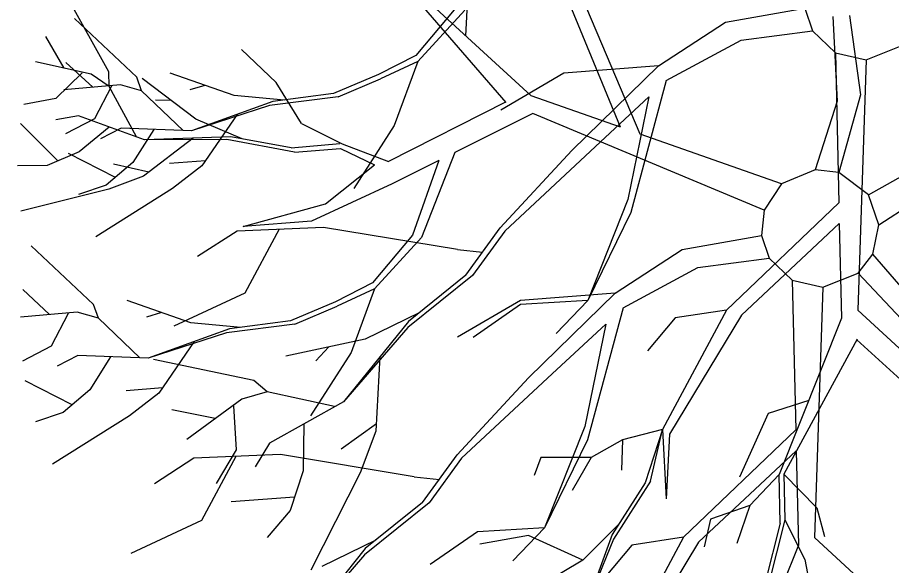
# Model space of a CAD drawing. Extents: x -438233 to -437334, y -1133133 to -1132623.
# Drawn here: x -437531.08 to -437529.741, y -1132751.291 to -1132750.451 of the extents above; entities that cross this region are included whole.
import ezdxf

# ---------------------------------------------------------------- set-up
doc = ezdxf.new("R2010")
doc.units = 0
doc.layers.add('Vrstva 1', color=7, linetype='Continuous')

msp = doc.modelspace()

# ---------------------------------------------------------------- linework, layer by layer
at = {"layer": 'Vrstva 1'}
for p, q in [((-437530.2931, -1132750.5714), (-437530.4832, -1132750.3972)), ((-437530.3315, -1132750.5819), (-437530.4854, -1132750.4038)), ((-437530.393, -1132750.4795), (-437530.3898, -1132750.4146)), ((-437530.1262, -1132750.6302), (-437530.2188, -1132750.4109)), ((-437530.9399, -1132750.5346), (-437531.0033, -1132750.4204)), ((-437530.4087, -1132750.4367), (-437530.4699, -1132750.5097)), ((-437530.3949, -1132750.4404), (-437530.4667, -1132750.519)), ((-437530.1563, -1132750.6196), (-437530.2343, -1132750.43)), ((-437529.9956, -1132750.4585), (-437529.8738, -1132750.4372)), ((-437529.8738, -1132750.4372), (-437529.8621, -1132750.472)), ((-437530.8972, -1132750.5428), (-437530.9927, -1132750.4531)), ((-437529.8307, -1132750.4498), (-437529.8241, -1132750.5799)), ((-437529.8053, -1132750.4486), (-437529.7886, -1132750.5701)), ((-437530.098, -1132750.5256), (-437529.9956, -1132750.4585)), ((-437531.0087, -1132750.5292), (-437531.0364, -1132750.4805)), ((-437529.9713, -1132750.4864), (-437529.8621, -1132750.472)), ((-437529.8621, -1132750.472), (-437529.8268, -1132750.5056)), ((-437530.086, -1132750.5482), (-437529.9713, -1132750.4864)), ((-437529.78, -1132750.5163), (-437529.7261, -1132750.495)), ((-437530.6836, -1132750.551), (-437530.737, -1132750.5003)), ((-437529.8268, -1132750.5056), (-437529.8216, -1132750.7354)), ((-437529.8268, -1132750.5056), (-437529.78, -1132750.5163)), ((-437530.9673, -1132750.5385), (-437531.0523, -1132750.5194)), ((-437530.9646, -1132750.5585), (-437531.0057, -1132750.5203)), ((-437530.4699, -1132750.5097), (-437530.5267, -1132750.5389)), ((-437530.4667, -1132750.519), (-437530.524, -1132750.5455)), ((-437530.4667, -1132750.519), (-437530.5027, -1132750.6168)), ((-437529.78, -1132750.5163), (-437529.7927, -1132750.9)), ((-437530.9394, -1132750.5571), (-437530.9399, -1132750.5346)), ((-437530.098, -1132750.5256), (-437530.243, -1132750.5369)), ((-437530.2308, -1132750.6552), (-437530.098, -1132750.5256)), ((-437529.7761, -1132750.7235), (-437529.4429, -1132750.5326)), ((-437530.981, -1132750.5361), (-437531.0212, -1132750.5758)), ((-437530.9394, -1132750.5571), (-437530.9673, -1132750.5385)), ((-437530.8898, -1132750.5639), (-437530.8972, -1132750.5428)), ((-437530.8066, -1132750.6074), (-437530.8891, -1132750.5449)), ((-437530.748, -1132750.571), (-437530.846, -1132750.5369)), ((-437530.5267, -1132750.5389), (-437530.5958, -1132750.568)), ((-437530.5887, -1132750.5729), (-437530.524, -1132750.5455)), ((-437530.243, -1132750.5369), (-437530.3396, -1132750.5933)), ((-437530.086, -1132750.5482), (-437530.1404, -1132750.7503)), ((-437530.9222, -1132750.5546), (-437531.0091, -1132750.5626)), ((-437530.9359, -1132750.5568), (-437530.9621, -1132750.6067)), ((-437530.8975, -1132750.6346), (-437530.9394, -1132750.5571)), ((-437530.8898, -1132750.5639), (-437530.9222, -1132750.5546)), ((-437530.7931, -1132750.5555), (-437530.8161, -1132750.5624)), ((-437530.6449, -1132750.614), (-437530.6836, -1132750.551)), ((-437531.0212, -1132750.5758), (-437531.0704, -1132750.5846)), ((-437530.8264, -1132750.6246), (-437530.8898, -1132750.5639)), ((-437530.6715, -1132750.5781), (-437530.748, -1132750.571)), ((-437530.5887, -1132750.5729), (-437530.6938, -1132750.5864)), ((-437530.5958, -1132750.568), (-437530.6889, -1132750.5803)), ((-437530.1563, -1132750.6196), (-437530.2931, -1132750.5714)), ((-437530.1945, -1132750.6494), (-437530.1127, -1132750.5732)), ((-437530.1127, -1132750.5732), (-437530.1448, -1132750.7302)), ((-437529.7886, -1132750.5701), (-437529.8217, -1132750.6892)), ((-437530.8446, -1132750.5787), (-437530.8686, -1132750.5782)), ((-437530.6889, -1132750.5803), (-437530.8134, -1132750.6251)), ((-437530.6938, -1132750.5864), (-437530.8134, -1132750.6251)), ((-437530.3323, -1132750.5814), (-437530.5114, -1132750.6723)), ((-437529.8241, -1132750.5799), (-437529.8582, -1132750.6848)), ((-437530.9867, -1132750.6022), (-437531.0214, -1132750.6081)), ((-437530.8852, -1132750.639), (-437530.9867, -1132750.6022)), ((-437530.7433, -1132750.5999), (-437530.7975, -1132750.679)), ((-437530.2904, -1132750.5988), (-437530.4099, -1132750.6586)), ((-437529.9363, -1132750.7468), (-437530.2904, -1132750.5988)), ((-437531.018, -1132750.6713), (-437531.0756, -1132750.6142)), ((-437530.9621, -1132750.6067), (-437531.0062, -1132750.63)), ((-437530.7358, -1132750.6375), (-437530.8066, -1132750.6074)), ((-437530.6449, -1132750.614), (-437530.5824, -1132750.6453)), ((-437530.9396, -1132750.6194), (-437530.9854, -1132750.6576)), ((-437530.9212, -1132750.6212), (-437530.9528, -1132750.6376)), ((-437530.8134, -1132750.6251), (-437530.9212, -1132750.6212)), ((-437530.8712, -1132750.6232), (-437530.9031, -1132750.6736)), ((-437530.5027, -1132750.6168), (-437530.5647, -1132750.7136)), ((-437530.811, -1132750.6363), (-437530.8867, -1132750.6948)), ((-437530.7534, -1132750.6343), (-437530.8852, -1132750.639)), ((-437530.7595, -1132750.6387), (-437530.8852, -1132750.639)), ((-437530.6554, -1132750.6578), (-437530.7595, -1132750.6387)), ((-437530.6608, -1132750.6512), (-437530.7534, -1132750.6343)), ((-437529.9096, -1132750.7066), (-437530.1262, -1132750.6302)), ((-437530.5853, -1132750.652), (-437530.5329, -1132750.6772)), ((-437530.5824, -1132750.6453), (-437530.5114, -1132750.6723)), ((-437530.3403, -1132750.7736), (-437530.2308, -1132750.6552)), ((-437530.3334, -1132750.7787), (-437530.1945, -1132750.6494)), ((-437529.7604, -1132750.7691), (-437529.5679, -1132750.6441)), ((-437530.9854, -1132750.6576), (-437531.0347, -1132750.6782)), ((-437530.9298, -1132750.6967), (-437531.002, -1132750.6599)), ((-437530.4099, -1132750.6586), (-437530.4611, -1132750.7887)), ((-437531.0347, -1132750.6782), (-437531.08, -1132750.6787)), ((-437530.9031, -1132750.6736), (-437530.944, -1132750.7084)), ((-437530.8789, -1132750.6887), (-437530.933, -1132750.6762)), ((-437530.7918, -1132750.6709), (-437530.8472, -1132750.6753)), ((-437530.7975, -1132750.679), (-437530.8423, -1132750.7136)), ((-437530.6079, -1132750.737), (-437530.5329, -1132750.6772)), ((-437530.4347, -1132750.6708), (-437530.506, -1132750.7063)), ((-437530.4347, -1132750.6708), (-437530.4748, -1132750.785)), ((-437530.8867, -1132750.6948), (-437530.9399, -1132750.7144)), ((-437529.8582, -1132750.6848), (-437529.9096, -1132750.7066)), ((-437529.8217, -1132750.6892), (-437529.8582, -1132750.6848)), ((-437529.7761, -1132750.7235), (-437529.8217, -1132750.6892)), ((-437530.944, -1132750.7084), (-437530.9864, -1132750.7226)), ((-437530.506, -1132750.7063), (-437530.6297, -1132750.7634)), ((-437529.9096, -1132750.7066), (-437529.9363, -1132750.7468)), ((-437530.9399, -1132750.7144), (-437531.0749, -1132750.7485)), ((-437530.8423, -1132750.7136), (-437530.9601, -1132750.7875)), ((-437530.1448, -1132750.7302), (-437530.2065, -1132750.8853)), ((-437529.8216, -1132750.7354), (-437529.9936, -1132750.8998)), ((-437529.7604, -1132750.7691), (-437529.7761, -1132750.7235)), ((-437530.7345, -1132750.772), (-437530.6079, -1132750.737)), ((-437529.9363, -1132750.7468), (-437529.94, -1132750.7855)), ((-437530.6297, -1132750.7634), (-437530.7345, -1132750.772)), ((-437530.1404, -1132750.7503), (-437530.2065, -1132750.8853)), ((-437530.611, -1132750.7731), (-437530.7436, -1132750.7787)), ((-437530.6791, -1132750.776), (-437530.7318, -1132750.874)), ((-437530.406, -1132750.8069), (-437530.611, -1132750.7731)), ((-437530.3932, -1132750.8466), (-437530.3403, -1132750.7736)), ((-437529.8211, -1132750.7672), (-437529.9706, -1132750.9074)), ((-437529.8211, -1132750.7672), (-437529.8175, -1132750.912)), ((-437529.7697, -1132750.8144), (-437529.7604, -1132750.7691)), ((-437530.7436, -1132750.7787), (-437530.8041, -1132750.8179)), ((-437530.4748, -1132750.785), (-437530.5361, -1132750.858)), ((-437530.4611, -1132750.7887), (-437530.5329, -1132750.8673)), ((-437530.3334, -1132750.7787), (-437530.3829, -1132750.8468)), ((-437530.0618, -1132750.8068), (-437529.94, -1132750.7855)), ((-437529.94, -1132750.7855), (-437529.9283, -1132750.8203)), ((-437530.9634, -1132750.8911), (-437531.0589, -1132750.8014)), ((-437530.406, -1132750.8069), (-437530.3675, -1132750.8113)), ((-437530.1642, -1132750.8739), (-437530.0618, -1132750.8068)), ((-437529.7923, -1132750.8433), (-437529.7697, -1132750.8144)), ((-437529.6975, -1132750.8977), (-437529.7697, -1132750.8144)), ((-437530.0375, -1132750.8347), (-437529.9283, -1132750.8203)), ((-437529.9283, -1132750.8203), (-437529.893, -1132750.8538)), ((-437530.1522, -1132750.8965), (-437530.0375, -1132750.8347)), ((-437529.8462, -1132750.8646), (-437529.7923, -1132750.8433)), ((-437529.7075, -1132750.9332), (-437529.7923, -1132750.8433)), ((-437530.3829, -1132750.8468), (-437530.4822, -1132750.9265)), ((-437530.3932, -1132750.8466), (-437530.4812, -1132750.9172)), ((-437529.893, -1132750.8538), (-437529.8878, -1132751.0836)), ((-437529.893, -1132750.8538), (-437529.8462, -1132750.8646)), ((-437531.0308, -1132750.9068), (-437531.0719, -1132750.8685)), ((-437530.5361, -1132750.858), (-437530.5929, -1132750.8872)), ((-437530.5329, -1132750.8673), (-437530.5902, -1132750.8938)), ((-437530.5329, -1132750.8673), (-437530.5689, -1132750.9651)), ((-437529.8462, -1132750.8646), (-437529.8589, -1132751.2483)), ((-437530.7318, -1132750.874), (-437530.8403, -1132750.9247)), ((-437530.1642, -1132750.8739), (-437530.3092, -1132750.8852)), ((-437530.297, -1132751.0035), (-437530.1642, -1132750.8739)), ((-437530.956, -1132750.9121), (-437530.9634, -1132750.8911)), ((-437530.8142, -1132750.9193), (-437530.9122, -1132750.8852)), ((-437530.5929, -1132750.8872), (-437530.662, -1132750.9163)), ((-437530.6549, -1132750.9212), (-437530.5902, -1132750.8938)), ((-437530.3092, -1132750.8852), (-437530.4058, -1132750.9415)), ((-437530.3092, -1132750.8912), (-437530.3817, -1132750.9417)), ((-437530.2065, -1132750.8853), (-437530.3092, -1132750.8912)), ((-437530.2065, -1132750.8853), (-437530.255, -1132750.9358)), ((-437530.1522, -1132750.8965), (-437530.2066, -1132751.0986)), ((-437530.9884, -1132750.9028), (-437531.0753, -1132750.9109)), ((-437531.0021, -1132750.905), (-437531.0283, -1132750.955)), ((-437530.956, -1132750.9121), (-437530.9884, -1132750.9028)), ((-437530.8593, -1132750.9038), (-437530.8823, -1132750.9107)), ((-437530.4648, -1132750.9039), (-437530.5476, -1132750.9443)), ((-437529.9936, -1132750.8998), (-437530.0921, -1132751.083)), ((-437529.9706, -1132750.9074), (-437530.0811, -1132751.0901)), ((-437529.9936, -1132750.8998), (-437530.0725, -1132750.9118)), ((-437529.7927, -1132750.9), (-437529.6947, -1132750.9904)), ((-437530.8926, -1132750.9729), (-437530.956, -1132750.9121)), ((-437530.7377, -1132750.9264), (-437530.8142, -1132750.9193)), ((-437530.6549, -1132750.9212), (-437530.76, -1132750.9347)), ((-437530.662, -1132750.9163), (-437530.7551, -1132750.9286)), ((-437530.4812, -1132750.9172), (-437530.5804, -1132751.0404)), ((-437530.2607, -1132750.9977), (-437530.1789, -1132750.9215)), ((-437530.1789, -1132750.9215), (-437530.211, -1132751.0785)), ((-437530.0725, -1132750.9118), (-437530.1151, -1132750.9625)), ((-437529.8175, -1132750.912), (-437529.913, -1132751.1516)), ((-437530.7551, -1132750.9286), (-437530.8796, -1132750.9734)), ((-437530.76, -1132750.9347), (-437530.8796, -1132750.9734)), ((-437530.4822, -1132750.9265), (-437530.5804, -1132751.0404)), ((-437530.8095, -1132750.9482), (-437530.8637, -1132751.0273)), ((-437530.5476, -1132750.9443), (-437530.6691, -1132750.9706)), ((-437529.7939, -1132750.9443), (-437529.9059, -1132751.1514)), ((-437529.7942, -1132750.9453), (-437529.6457, -1132751.0806)), ((-437531.0283, -1132750.955), (-437531.0724, -1132750.9783)), ((-437530.6032, -1132750.9561), (-437530.6228, -1132750.9774)), ((-437530.9874, -1132750.9695), (-437531.019, -1132750.9859)), ((-437530.8796, -1132750.9734), (-437530.9874, -1132750.9695)), ((-437530.9374, -1132750.9714), (-437530.9693, -1132751.0219)), ((-437530.7181, -1132751.008), (-437530.8715, -1132750.9757)), ((-437530.5689, -1132750.9651), (-437530.6309, -1132751.0618)), ((-437530.5248, -1132750.9708), (-437530.5312, -1132751.0855)), ((-437530.4065, -1132751.1219), (-437530.297, -1132751.0035)), ((-437530.3996, -1132751.127), (-437530.2607, -1132750.9977)), ((-437530.996, -1132751.0449), (-437531.0682, -1132751.0082)), ((-437530.6973, -1132751.0252), (-437530.7181, -1132751.008)), ((-437530.9693, -1132751.0219), (-437531.0102, -1132751.0567)), ((-437530.858, -1132751.0192), (-437530.9134, -1132751.0236)), ((-437530.8637, -1132751.0273), (-437530.9085, -1132751.0618)), ((-437530.6973, -1132751.0252), (-437530.7362, -1132751.0362)), ((-437530.5941, -1132751.0477), (-437530.6973, -1132751.0252)), ((-437530.7362, -1132751.0362), (-437530.8205, -1132751.0982)), ((-437530.5804, -1132751.0404), (-437530.6938, -1132751.1036)), ((-437529.8679, -1132751.0382), (-437529.9299, -1132751.0583)), ((-437531.0102, -1132751.0567), (-437531.0526, -1132751.0709)), ((-437530.7771, -1132751.0661), (-437530.8433, -1132751.0529)), ((-437530.749, -1132751.0465), (-437530.7448, -1132751.1141)), ((-437530.9085, -1132751.0618), (-437531.0263, -1132751.1358)), ((-437529.9299, -1132751.0583), (-437529.974, -1132751.156)), ((-437530.6414, -1132751.0742), (-437530.6424, -1132751.146)), ((-437530.5302, -1132751.074), (-437530.5843, -1132751.1129)), ((-437530.211, -1132751.0785), (-437530.2727, -1132751.2336)), ((-437530.0921, -1132751.083), (-437530.1529, -1132751.0985)), ((-437530.0921, -1132751.083), (-437530.1183, -1132751.1646)), ((-437530.11, -1132751.1622), (-437530.0921, -1132751.083)), ((-437530.0921, -1132751.083), (-437530.0865, -1132751.1889)), ((-437529.8878, -1132751.0836), (-437530.0598, -1132751.248)), ((-437530.5312, -1132751.0855), (-437530.5552, -1132751.1492)), ((-437530.0811, -1132751.0901), (-437530.0865, -1132751.1889)), ((-437530.6938, -1132751.1036), (-437530.7159, -1132751.1399)), ((-437530.2066, -1132751.0986), (-437530.2727, -1132751.2336)), ((-437530.1529, -1132751.0985), (-437530.2014, -1132751.1256)), ((-437530.1529, -1132751.0985), (-437530.1546, -1132751.1452)), ((-437530.6772, -1132751.1214), (-437530.8098, -1132751.127)), ((-437530.7453, -1132751.1243), (-437530.798, -1132751.2223)), ((-437530.7448, -1132751.1141), (-437530.7757, -1132751.1656)), ((-437530.4722, -1132751.1552), (-437530.6772, -1132751.1214)), ((-437530.4594, -1132751.1949), (-437530.4065, -1132751.1219)), ((-437529.8873, -1132751.1155), (-437530.0368, -1132751.2556)), ((-437529.8873, -1132751.1155), (-437529.8837, -1132751.2603)), ((-437530.8098, -1132751.127), (-437530.8703, -1132751.1662)), ((-437530.3996, -1132751.127), (-437530.4491, -1132751.1951)), ((-437530.2783, -1132751.1259), (-437530.2884, -1132751.1531)), ((-437530.2014, -1132751.1256), (-437530.2783, -1132751.1259)), ((-437530.2014, -1132751.1256), (-437530.2303, -1132751.1764)), ((-437530.6424, -1132751.146), (-437530.6625, -1132751.2072)), ((-437530.5552, -1132751.1492), (-437530.6304, -1132751.2984)), ((-437529.913, -1132751.1516), (-437529.9579, -1132751.1994)), ((-437529.9115, -1132751.2266), (-437529.913, -1132751.1516)), ((-437529.9059, -1132751.1514), (-437529.8554, -1132751.2028)), ((-437529.9059, -1132751.1514), (-437529.9044, -1132751.2214)), ((-437530.4722, -1132751.1552), (-437530.4337, -1132751.1596)), ((-437530.1183, -1132751.1646), (-437530.169, -1132751.2437)), ((-437530.11, -1132751.1622), (-437530.1671, -1132751.2511)), ((-437530.6556, -1132751.1864), (-437530.7524, -1132751.1935)), ((-437530.4491, -1132751.1951), (-437530.5483, -1132751.2747)), ((-437530.4594, -1132751.1949), (-437530.5474, -1132751.2654)), ((-437529.9579, -1132751.1994), (-437530.0184, -1132751.22)), ((-437529.9579, -1132751.1994), (-437529.9782, -1132751.2575)), ((-437529.8554, -1132751.2028), (-437529.8437, -1132751.2467)), ((-437530.6625, -1132751.2072), (-437530.6975, -1132751.2484)), ((-437530.798, -1132751.2223), (-437530.9065, -1132751.273)), ((-437530.1595, -1132751.2285), (-437530.2141, -1132751.2829)), ((-437530.0184, -1132751.22), (-437530.0282, -1132751.2626)), ((-437529.9115, -1132751.2266), (-437529.9348, -1132751.3175)), ((-437529.9044, -1132751.2214), (-437529.9307, -1132751.3241)), ((-437529.9044, -1132751.2214), (-437529.8738, -1132751.2822)), ((-437530.3754, -1132751.2395), (-437530.4479, -1132751.2899)), ((-437530.2727, -1132751.2336), (-437530.3754, -1132751.2395)), ((-437530.2969, -1132751.2455), (-437530.3719, -1132751.2587)), ((-437530.2727, -1132751.2336), (-437530.3212, -1132751.2841)), ((-437530.2141, -1132751.2829), (-437530.2969, -1132751.2455)), ((-437530.169, -1132751.2437), (-437530.2144, -1132751.3677)), ((-437530.531, -1132751.2522), (-437530.6138, -1132751.2926)), ((-437530.1671, -1132751.2511), (-437530.2144, -1132751.3677)), ((-437530.0598, -1132751.248), (-437530.1583, -1132751.4313)), ((-437530.0368, -1132751.2556), (-437530.1473, -1132751.4384)), ((-437530.0598, -1132751.248), (-437530.1387, -1132751.26)), ((-437529.8589, -1132751.2483), (-437529.7609, -1132751.3387)), ((-437530.5474, -1132751.2654), (-437530.6466, -1132751.3887)), ((-437530.1387, -1132751.26), (-437530.1813, -1132751.3108)), ((-437529.8837, -1132751.2603), (-437529.9792, -1132751.4999)), ((-437530.5483, -1132751.2747), (-437530.6466, -1132751.3887)), ((-437530.2141, -1132751.2829), (-437530.3031, -1132751.3359)), ((-437529.8738, -1132751.2822), (-437529.8616, -1132751.3474))]:
    msp.add_line(p, q, dxfattribs=at)
for points in [[(-437530.6608, -1132750.6512), (-437530.5861, -1132750.6446)], [(-437530.6554, -1132750.6578), (-437530.5853, -1132750.652)]]:
    msp.add_lwpolyline(points, dxfattribs=at)

doc.saveas('drawing.dxf')
